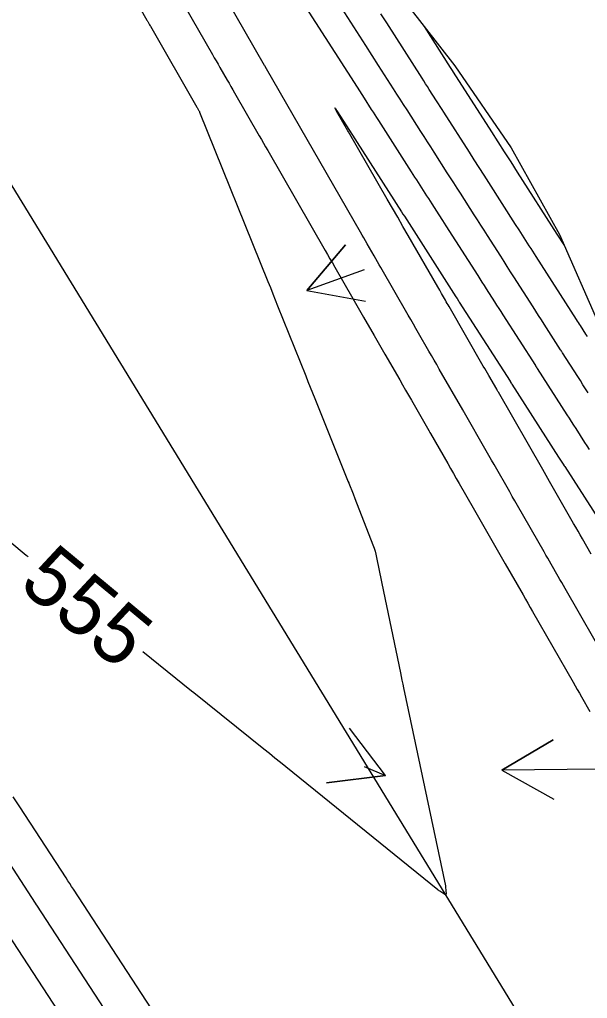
# Model space of a CAD drawing. Extents: x 954385 to 988206, y 1868364 to 1924553.
# Drawn here: x 956522.4 to 956579.6, y 1921845.6 to 1921944.1 of the extents above; entities that cross this region are included whole.
import ezdxf

# ---------------------------------------------------------------- set-up
doc = ezdxf.new("R2010")
doc.units = 0
for name, color, linetype in [('Default', 7, 'Continuous'), ('Ex_Contour Labels', 7, 'Continuous'), ('Ex_Major Contours', 7, 'Continuous'), ('Ex_Minor Contours', 7, 'Continuous'), ('Perimeter', 7, 'Continuous'), ('Slopes', 7, 'Continuous')]:
    doc.layers.add(name, color=color, linetype=linetype)

msp = doc.modelspace()

# ---------------------------------------------------------------- linework, layer by layer
at = {"layer": 'Default'}
msp.add_line((957221.14, 1920784.239), (956045.796, 1922705.182), dxfattribs=at)
at = {"layer": 'Ex_Major Contours'}
for points in [[(956531.043, 1921951.571), (956535.267, 1921944.088), (956535.296, 1921944.037), (956535.325, 1921943.985), (956535.354, 1921943.934), (956535.383, 1921943.883), (956535.531, 1921943.627), (956535.589, 1921943.525), (956535.619, 1921943.473), (956540.306, 1921935.316), (956540.321, 1921935.29), (956540.478, 1921935.016), (956540.504, 1921934.969), (956540.528, 1921934.921), (956540.551, 1921934.873), (956540.572, 1921934.824), (956547.45, 1921917.759), (956547.696, 1921917.147), (956547.942, 1921916.536), (956548.187, 1921915.924), (956548.432, 1921915.312), (956551.26, 1921908.249), (956551.486, 1921907.684), (956551.712, 1921907.119), (956551.939, 1921906.553), (956552.165, 1921905.988), (956555.46, 1921897.755), (956555.471, 1921897.728), (956555.482, 1921897.702), (956555.494, 1921897.676), (956555.507, 1921897.65), (956555.586, 1921897.49), (956555.598, 1921897.465), (956555.603, 1921897.455), (956555.607, 1921897.444), (956556.021, 1921896.38), (956556.2, 1921895.92), (956558.024, 1921891.233), (956558.138, 1921890.921), (956558.238, 1921890.605), (956558.325, 1921890.286), (956558.399, 1921889.963), (956558.668, 1921888.661), (956558.735, 1921888.336), (956558.802, 1921888.01), (956558.869, 1921887.685), (956558.937, 1921887.36), (956560.796, 1921878.352), (956560.873, 1921877.977), (956560.951, 1921877.602), (956561.03, 1921877.226), (956561.109, 1921876.851), (956565.319, 1921856.9), (956565.325, 1921856.868), (956565.33, 1921856.835), (956565.334, 1921856.803), (956565.338, 1921856.77), (956565.392, 1921856.107), (956565.389, 1921856.044), (956565.368, 1921856.011), (956565.329, 1921856.007), (956565.272, 1921856.034), (956564.757, 1921856.352), (956564.704, 1921856.386), (956564.652, 1921856.421), (956564.602, 1921856.459), (956564.552, 1921856.497), (956549.253, 1921868.884), (956548.704, 1921869.328), (956548.155, 1921869.771), (956547.604, 1921870.214), (956547.054, 1921870.657), (956539.983, 1921876.33), (956539.749, 1921876.518), (956534.845, 1921880.453)], [(956579.635, 1921912.208), (956579.542, 1921912.354), (956579.526, 1921912.379), (956579.511, 1921912.404), (956579.495, 1921912.429), (956579.479, 1921912.454), (956578.923, 1921913.323), (956578.825, 1921913.476), (956578.727, 1921913.629), (956578.629, 1921913.782), (956578.531, 1921913.935), (956574.462, 1921920.291), (956574.29, 1921920.56), (956574.118, 1921920.828), (956573.946, 1921921.097), (956573.775, 1921921.365), (956573.087, 1921922.439), (956572.743, 1921922.976), (956572.399, 1921923.513), (956569.707, 1921927.719), (956569.216, 1921928.485), (956568.726, 1921929.252), (956568.235, 1921930.019), (956567.745, 1921930.785), (956565.169, 1921934.812), (956564.986, 1921935.099), (956564.802, 1921935.385), (956564.619, 1921935.672), (956564.436, 1921935.958), (956563.702, 1921937.104), (956563.519, 1921937.391), (956563.336, 1921937.677), (956563.152, 1921937.964), (956562.969, 1921938.25), (956559.416, 1921943.799), (956558.827, 1921944.72)], [(956523.296, 1921890.025), (956523.107, 1921890.183), (956522.715, 1921890.509), (956516.625, 1921895.576)]]:
    msp.add_lwpolyline(points, dxfattribs=at)
at = {"layer": 'Ex_Minor Contours'}
for points in [[(956549.031, 1921948.895), (956556.437, 1921937.327), (956557.15, 1921936.214), (956557.862, 1921935.102), (956558.04, 1921934.824), (956558.218, 1921934.546), (956558.396, 1921934.267), (956558.574, 1921933.989), (956561.88, 1921928.822), (956562.053, 1921928.552), (956562.226, 1921928.281), (956562.398, 1921928.011), (956562.571, 1921927.741), (956563.262, 1921926.661), (956563.435, 1921926.391), (956563.608, 1921926.121), (956563.781, 1921925.85), (956563.954, 1921925.58), (956564.67, 1921924.462), (956565.024, 1921923.909), (956565.377, 1921923.357), (956568.579, 1921918.356), (956568.79, 1921918.026), (956569.001, 1921917.697), (956569.212, 1921917.367), (956569.423, 1921917.038), (956570.267, 1921915.719), (956570.478, 1921915.39), (956570.689, 1921915.06), (956570.9, 1921914.73), (956571.111, 1921914.401), (956574.38, 1921909.291), (956574.398, 1921909.263), (956574.434, 1921909.206), (956574.452, 1921909.177), (956574.527, 1921909.061), (956574.564, 1921909.003), (956577.553, 1921904.348), (956577.777, 1921903.998), (956578.001, 1921903.649), (956578.225, 1921903.3), (956578.449, 1921902.95), (956579.346, 1921901.553), (956579.571, 1921901.204), (956579.795, 1921900.854)], [(956579.694, 1921906.564), (956579.434, 1921906.968), (956579.175, 1921907.372), (956578.915, 1921907.777), (956578.656, 1921908.181), (956577.113, 1921910.584), (956577.083, 1921910.63), (956577.046, 1921910.688), (956577.031, 1921910.712), (956577.024, 1921910.723), (956576.973, 1921910.804), (956576.951, 1921910.838), (956576.929, 1921910.873), (956575.269, 1921913.468), (956574.988, 1921913.906), (956574.708, 1921914.345), (956574.427, 1921914.783), (956574.147, 1921915.221), (956572.229, 1921918.217), (956571.894, 1921918.74), (956571.56, 1921919.262), (956571.225, 1921919.785), (956570.891, 1921920.308), (956569.552, 1921922.398), (956569.218, 1921922.92), (956568.883, 1921923.443), (956568.549, 1921923.965), (956568.214, 1921924.488), (956566.83, 1921926.65), (956566.499, 1921927.168), (956566.167, 1921927.686), (956565.835, 1921928.205), (956565.504, 1921928.723), (956564.177, 1921930.797), (956563.846, 1921931.315), (956563.514, 1921931.833), (956563.182, 1921932.352), (956562.851, 1921932.87), (956561.461, 1921935.042), (956561.119, 1921935.577), (956560.777, 1921936.111), (956560.434, 1921936.646), (956560.092, 1921937.181), (956558.601, 1921939.51), (956557.957, 1921940.515), (956557.314, 1921941.52), (956553.383, 1921947.66)], [(956581.851, 1921879.056), (956577.393, 1921886.829), (956577.216, 1921887.137), (956577.04, 1921887.445), (956576.863, 1921887.753), (956576.687, 1921888.061), (956575.981, 1921889.294), (956575.804, 1921889.602), (956575.628, 1921889.91), (956575.451, 1921890.218), (956575.274, 1921890.526), (956572.588, 1921895.21), (956572.326, 1921895.667), (956572.063, 1921896.124), (956571.801, 1921896.582), (956571.539, 1921897.039), (956570.491, 1921898.869), (956570.229, 1921899.326), (956569.967, 1921899.783), (956569.705, 1921900.241), (956569.443, 1921900.698), (956567.244, 1921904.537), (956567.235, 1921904.552), (956567.226, 1921904.567), (956567.218, 1921904.582), (956567.209, 1921904.597), (956567.173, 1921904.657), (956567.164, 1921904.672), (956567.156, 1921904.686), (956567.147, 1921904.701), (956567.139, 1921904.715), (956567.097, 1921904.789), (956567.072, 1921904.833), (956564.708, 1921908.943), (956564.447, 1921909.397), (956564.186, 1921909.85), (956563.926, 1921910.303), (956563.665, 1921910.756), (956562.622, 1921912.568), (956562.361, 1921913.021), (956562.1, 1921913.474), (956561.84, 1921913.928), (956561.579, 1921914.381), (956558.832, 1921919.157), (956558.66, 1921919.456), (956558.488, 1921919.755), (956558.316, 1921920.054), (956558.144, 1921920.353), (956557.457, 1921921.549), (956557.285, 1921921.847), (956557.113, 1921922.146), (956556.941, 1921922.445), (956556.769, 1921922.744), (956547.3, 1921939.195), (956547.128, 1921939.494), (956547.111, 1921939.523), (956543.204, 1921946.323)], [(956539.046, 1921945.532), (956541.871, 1921940.621), (956542.056, 1921940.298), (956542.241, 1921939.976), (956542.426, 1921939.654), (956542.611, 1921939.332), (956543.352, 1921938.044), (956543.537, 1921937.722), (956543.722, 1921937.4), (956543.907, 1921937.078), (956544.092, 1921936.756), (956546.578, 1921932.434), (956546.791, 1921932.063), (956547.004, 1921931.693), (956547.217, 1921931.322), (956547.43, 1921930.952), (956553.219, 1921920.895), (956553.46, 1921920.477), (956553.7, 1921920.059), (956553.941, 1921919.641), (956554.181, 1921919.222), (956556.006, 1921916.05), (956556.274, 1921915.583), (956556.542, 1921915.117), (956556.81, 1921914.651), (956557.078, 1921914.185), (956558.151, 1921912.319), (956558.42, 1921911.853), (956558.688, 1921911.387), (956558.956, 1921910.921), (956559.224, 1921910.454), (956560.719, 1921907.858), (956561.015, 1921907.344), (956561.311, 1921906.83), (956561.606, 1921906.316), (956561.902, 1921905.802), (956563.66, 1921902.745), (956563.668, 1921902.731), (956563.677, 1921902.716), (956563.685, 1921902.701), (956563.694, 1921902.687), (956563.729, 1921902.628), (956563.737, 1921902.614), (956563.746, 1921902.599), (956563.754, 1921902.584), (956563.763, 1921902.57), (956563.823, 1921902.464), (956563.832, 1921902.449), (956565.554, 1921899.444), (956565.843, 1921898.938), (956566.133, 1921898.432), (956566.423, 1921897.927), (956566.713, 1921897.421), (956568.113, 1921894.977), (956568.382, 1921894.507), (956568.652, 1921894.037), (956568.921, 1921893.567), (956569.191, 1921893.097), (956570.269, 1921891.217), (956570.539, 1921890.747), (956570.808, 1921890.277), (956571.078, 1921889.807), (956571.347, 1921889.337), (956573.147, 1921886.196), (956573.387, 1921885.777), (956573.627, 1921885.357), (956573.867, 1921884.938), (956574.108, 1921884.519), (956578.181, 1921877.416), (956578.392, 1921877.047), (956578.604, 1921876.679), (956578.815, 1921876.31), (956579.026, 1921875.942), (956579.87, 1921874.468)], [(956577.268, 1921921.47), (956576.659, 1921922.423), (956576.584, 1921922.539), (956572.584, 1921928.788), (956571.934, 1921929.803), (956571.285, 1921930.818), (956570.635, 1921931.833), (956569.986, 1921932.847), (956566.14, 1921938.861), (956566.042, 1921939.013), (956565.919, 1921939.205), (956565.846, 1921939.319), (956563.207, 1921943.441)], [(956580.009, 1921890.305), (956579.123, 1921891.85), (956578.902, 1921892.237), (956578.681, 1921892.623), (956578.459, 1921893.009), (956578.238, 1921893.395), (956575.823, 1921897.605), (956575.649, 1921897.908), (956575.475, 1921898.211), (956575.301, 1921898.515), (956575.128, 1921898.818), (956570.664, 1921906.609), (956570.612, 1921906.7), (956570.541, 1921906.822), (956570.529, 1921906.843), (956570.505, 1921906.884), (956570.493, 1921906.905), (956569.686, 1921908.308), (956569.551, 1921908.544), (956569.415, 1921908.78), (956569.279, 1921909.016), (956569.143, 1921909.252), (956565.701, 1921915.232), (956565.606, 1921915.397), (956565.511, 1921915.561), (956565.416, 1921915.726), (956565.321, 1921915.891), (956564.942, 1921916.551), (956564.752, 1921916.881), (956564.562, 1921917.211), (956561.581, 1921922.395), (956561.052, 1921923.314), (956560.524, 1921924.233), (956559.995, 1921925.152), (956559.466, 1921926.071), (956555.563, 1921932.852), (956555.504, 1921932.954), (956554.371, 1921934.924), (956554.232, 1921935.171), (956554.19, 1921935.257), (956554.247, 1921935.181), (956554.402, 1921934.942), (956555.655, 1921932.986), (956555.666, 1921932.968), (956560.909, 1921924.773), (956561.049, 1921924.555), (956561.192, 1921924.331), (956566.385, 1921916.22), (956566.499, 1921916.042), (956566.641, 1921915.82), (956566.727, 1921915.686), (956571.831, 1921907.71), (956571.844, 1921907.689), (956571.946, 1921907.53), (956571.981, 1921907.476), (956572.015, 1921907.422), (956576.725, 1921900.085), (956576.929, 1921899.766), (956577.185, 1921899.368), (956577.287, 1921899.209), (956577.338, 1921899.13), (956582.147, 1921891.635)], [(956538.173, 1921840.745), (956527.87, 1921856.558), (956527.683, 1921856.845), (956527.496, 1921857.131), (956527.309, 1921857.418), (956527.122, 1921857.705), (956522.467, 1921864.842), (956521.813, 1921865.846)], [(956518.809, 1921863.133), (956524.023, 1921855.137), (956524.114, 1921854.997), (956524.145, 1921854.951), (956534.822, 1921838.563)], [(956520.775, 1921852.798), (956531.272, 1921836.687)]]:
    msp.add_lwpolyline(points, dxfattribs=at)
at = {"layer": 'Perimeter'}
msp.add_lwpolyline([(956560.105, 1921947.424), (956566.289, 1921939.484), (956571.942, 1921931.22), (956576.823, 1921922.483), (956580.885, 1921913.245)], dxfattribs=at)
at = {"layer": 'Slopes'}
for points in [[(956557.131, 1921918.928), (956551.362, 1921916.872), (956555.25, 1921921.442), (956551.362, 1921916.872), (956557.264, 1921915.791)], [(956557.131, 1921868.928), (956559.299, 1921868.019), (956553.347, 1921867.261), (956559.299, 1921868.019), (956555.666, 1921872.795)], [(956607.131, 1921868.928), (956571.011, 1921868.563), (956576.177, 1921871.615), (956571.011, 1921868.563), (956576.237, 1921865.616)]]:
    msp.add_lwpolyline(points, dxfattribs=at)

# ---------------------------------------------------------------- texts
at = {"layer": 'Ex_Contour Labels'}
msp.add_text('555', height=6, rotation=320.34523, dxfattribs=at).set_placement((956522.207, 1921887.032))

doc.saveas('drawing.dxf')
